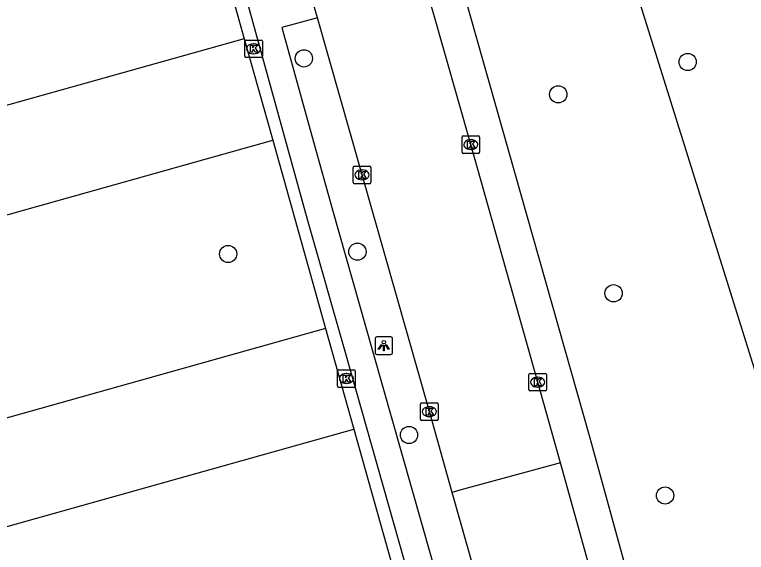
# Model space of a CAD drawing. Extents: x 159689 to 160786, y 387323 to 388339.
# Drawn here: x 159820.07 to 159861.62, y 387906.93 to 387937.49 of the extents above; entities that cross this region are included whole.
import ezdxf

# ---------------------------------------------------------------- set-up
doc = ezdxf.new("R2010")
doc.units = 0
for name, color, linetype in [('IMGEO_Boom', 7, 'Continuous'), ('IMGEO_Groenvoorziening', 7, 'Continuous'), ('IMGEO_Kolk', 7, 'Continuous'), ('IMGEO_Lichtpunt', 7, 'Continuous'), ('IMGEO_Parkeervlak_open', 7, 'Continuous'), ('IMGEO_Rijbaan_lokaal_gesloten', 7, 'Continuous'), ('IMGEO_Rijbaan_lokaal_open', 7, 'Continuous'), ('IMGEO_Voetpad_open', 7, 'Continuous')]:
    doc.layers.add(name, color=color, linetype=linetype)

msp = doc.modelspace()

# ---------------------------------------------------------------- linework, layer by layer
at = {"layer": 'IMGEO_Boom'}
for centre in [(159836.492, 387935.002), (159858.288, 387934.801), (159850.939, 387932.959), (159832.193, 387923.889), (159839.533, 387924.016), (159854.081, 387921.655), (159842.464, 387913.602), (159857.006, 387910.162)]:
    msp.add_circle(centre, 0.489, dxfattribs=at)
at = {"layer": 'IMGEO_Groenvoorziening'}
msp.add_lwpolyline([(159853.146, 387945.899), (159869.919, 387892.256), (159882.464, 387897.134)], dxfattribs=at)
at = {"layer": 'IMGEO_Kolk'}
for p, q in [((159833.139, 387935.121), (159833.139, 387935.973)), ((159833.214, 387936.047), (159834.066, 387936.047)), ((159834.14, 387935.973), (159834.14, 387935.121)), ((159833.627, 387935.827), (159833.652, 387935.827)), ((159834.066, 387935.047), (159833.214, 387935.047)), ((159833.65, 387935.267), (159833.625, 387935.267)), ((159845.473, 387929.678), (159845.473, 387930.53)), ((159845.548, 387930.604), (159846.4, 387930.604)), ((159846.474, 387930.53), (159846.474, 387929.678)), ((159845.961, 387930.384), (159845.986, 387930.384)), ((159845.984, 387929.824), (159845.959, 387929.824)), ((159846.4, 387929.604), (159845.548, 387929.604)), ((159839.293, 387927.957), (159839.293, 387928.809)), ((159839.368, 387928.883), (159840.22, 387928.883)), ((159840.294, 387928.809), (159840.294, 387927.957)), ((159839.781, 387928.663), (159839.806, 387928.663)), ((159839.804, 387928.103), (159839.779, 387928.103)), ((159840.22, 387927.883), (159839.368, 387927.883)), ((159838.406, 387916.382), (159838.406, 387917.234)), ((159838.481, 387917.308), (159839.333, 387917.308)), ((159839.407, 387917.234), (159839.407, 387916.382)), ((159838.894, 387917.088), (159838.919, 387917.088)), ((159849.269, 387916.177), (159849.269, 387917.029)), ((159849.344, 387917.103), (159850.196, 387917.103)), ((159849.757, 387916.883), (159849.782, 387916.883)), ((159850.27, 387917.029), (159850.27, 387916.177)), ((159838.917, 387916.528), (159838.892, 387916.528)), ((159839.333, 387916.308), (159838.481, 387916.308)), ((159850.196, 387916.103), (159849.344, 387916.103)), ((159849.78, 387916.323), (159849.755, 387916.323)), ((159843.117, 387914.503), (159843.117, 387915.355)), ((159843.192, 387915.429), (159844.044, 387915.429)), ((159843.605, 387915.209), (159843.63, 387915.209)), ((159844.118, 387915.355), (159844.118, 387914.503)), ((159844.044, 387914.429), (159843.192, 387914.429)), ((159843.628, 387914.649), (159843.603, 387914.649))]:
    msp.add_line(p, q, dxfattribs=at)
for points in [[(159833.139, 387935.121), (159833.139, 387935.973)], [(159833.214, 387936.047), (159834.066, 387936.047)], [(159834.14, 387935.973), (159834.14, 387935.121)], [(159833.46, 387935.747), (159833.583, 387935.747), (159833.583, 387935.596), (159833.713, 387935.747), (159833.877, 387935.747), (159833.731, 387935.596), (159833.884, 387935.347), (159833.732, 387935.347), (159833.647, 387935.511), (159833.583, 387935.444), (159833.583, 387935.347), (159833.46, 387935.347), (159833.46, 387935.747)], [(159834.066, 387935.047), (159833.214, 387935.047)], [(159845.473, 387929.678), (159845.473, 387930.53)], [(159845.548, 387930.604), (159846.4, 387930.604)], [(159846.474, 387930.53), (159846.474, 387929.678)], [(159845.794, 387930.304), (159845.917, 387930.304), (159845.917, 387930.153), (159846.047, 387930.304), (159846.211, 387930.304), (159846.065, 387930.153), (159846.218, 387929.904), (159846.066, 387929.904), (159845.981, 387930.068), (159845.917, 387930.001), (159845.917, 387929.904), (159845.794, 387929.904), (159845.794, 387930.304)], [(159846.4, 387929.604), (159845.548, 387929.604)], [(159839.293, 387927.957), (159839.293, 387928.809)], [(159839.368, 387928.883), (159840.22, 387928.883)], [(159840.294, 387928.809), (159840.294, 387927.957)], [(159839.614, 387928.583), (159839.737, 387928.583), (159839.737, 387928.432), (159839.867, 387928.583), (159840.031, 387928.583), (159839.885, 387928.432), (159840.038, 387928.183), (159839.886, 387928.183), (159839.801, 387928.347), (159839.737, 387928.28), (159839.737, 387928.183), (159839.614, 387928.183), (159839.614, 387928.583)], [(159840.22, 387927.883), (159839.368, 387927.883)], [(159838.406, 387916.382), (159838.406, 387917.234)], [(159838.481, 387917.308), (159839.333, 387917.308)], [(159839.407, 387917.234), (159839.407, 387916.382)], [(159838.727, 387917.008), (159838.85, 387917.008), (159838.85, 387916.857), (159838.98, 387917.008), (159839.144, 387917.008), (159838.998, 387916.857), (159839.151, 387916.608), (159838.999, 387916.608), (159838.914, 387916.772), (159838.85, 387916.705), (159838.85, 387916.608), (159838.727, 387916.608), (159838.727, 387917.008)], [(159849.269, 387916.177), (159849.269, 387917.029)], [(159849.344, 387917.103), (159850.196, 387917.103)], [(159849.59, 387916.803), (159849.713, 387916.803), (159849.713, 387916.652), (159849.843, 387916.803), (159850.007, 387916.803), (159849.861, 387916.652), (159850.014, 387916.403), (159849.862, 387916.403), (159849.777, 387916.567), (159849.713, 387916.5), (159849.713, 387916.403), (159849.59, 387916.403), (159849.59, 387916.803)], [(159850.27, 387917.029), (159850.27, 387916.177)], [(159839.333, 387916.308), (159838.481, 387916.308)], [(159850.196, 387916.103), (159849.344, 387916.103)], [(159843.117, 387914.503), (159843.117, 387915.355)], [(159843.192, 387915.429), (159844.044, 387915.429)], [(159843.438, 387915.129), (159843.561, 387915.129), (159843.561, 387914.978), (159843.691, 387915.129), (159843.855, 387915.129), (159843.709, 387914.978), (159843.862, 387914.729), (159843.71, 387914.729), (159843.625, 387914.893), (159843.561, 387914.826), (159843.561, 387914.729), (159843.438, 387914.729), (159843.438, 387915.129)], [(159844.118, 387915.355), (159844.118, 387914.503)], [(159844.044, 387914.429), (159843.192, 387914.429)]]:
    msp.add_lwpolyline(points, dxfattribs=at)
for centre, start, end in [((159833.216, 387935.971), 91.552, 178.448), ((159833.216, 387935.971), 91.552, 178.448), ((159834.064, 387935.971), 1.552, 88.448), ((159834.064, 387935.971), 1.552, 88.448), ((159833.216, 387935.123), 181.552, 268.448), ((159833.216, 387935.123), 181.552, 268.448), ((159834.064, 387935.123), 271.552, 358.448), ((159834.064, 387935.123), 271.552, 358.448), ((159845.55, 387930.528), 91.552, 178.448), ((159845.55, 387930.528), 91.552, 178.448), ((159846.398, 387930.528), 1.552, 88.448), ((159846.398, 387930.528), 1.552, 88.448), ((159845.55, 387929.68), 181.552, 268.448), ((159845.55, 387929.68), 181.552, 268.448), ((159846.398, 387929.68), 271.552, 358.448), ((159846.398, 387929.68), 271.552, 358.448), ((159839.37, 387928.807), 91.552, 178.448), ((159839.37, 387928.807), 91.552, 178.448), ((159840.218, 387928.807), 1.552, 88.448), ((159840.218, 387928.807), 1.552, 88.448), ((159839.37, 387927.959), 181.552, 268.448), ((159839.37, 387927.959), 181.552, 268.448), ((159840.218, 387927.959), 271.552, 358.448), ((159840.218, 387927.959), 271.552, 358.448), ((159838.483, 387917.232), 91.552, 178.448), ((159838.483, 387917.232), 91.552, 178.448), ((159839.331, 387917.232), 1.552, 88.448), ((159839.331, 387917.232), 1.552, 88.448), ((159849.346, 387917.027), 91.552, 178.448), ((159849.346, 387917.027), 91.552, 178.448), ((159850.194, 387917.027), 1.552, 88.448), ((159850.194, 387917.027), 1.552, 88.448), ((159838.483, 387916.384), 181.552, 268.448), ((159838.483, 387916.384), 181.552, 268.448), ((159839.331, 387916.384), 271.552, 358.448), ((159839.331, 387916.384), 271.552, 358.448), ((159849.346, 387916.179), 181.552, 268.448), ((159849.346, 387916.179), 181.552, 268.448), ((159850.194, 387916.179), 271.552, 358.448), ((159850.194, 387916.179), 271.552, 358.448), ((159843.194, 387915.353), 91.552, 178.448), ((159843.194, 387915.353), 91.552, 178.448), ((159844.042, 387915.353), 1.552, 88.448), ((159844.042, 387915.353), 1.552, 88.448), ((159843.194, 387914.505), 181.552, 268.448), ((159843.194, 387914.505), 181.552, 268.448), ((159844.042, 387914.505), 271.552, 358.448), ((159844.042, 387914.505), 271.552, 358.448)]:
    msp.add_arc(centre, 0.0765, start, end, dxfattribs=at)
for centre, major_axis, ratio, start_param, end_param in [((159833.626, 387935.547), (-0.387, 0.002), 0.722429, 4.712389, 7.853982), ((159833.651, 387935.547), (-0.39, 0.002), 0.717154, 1.570796, 4.712389), ((159845.96, 387930.104), (-0.387, 0.002), 0.722429, 4.712389, 7.853982), ((159845.985, 387930.104), (-0.39, 0.002), 0.717154, 1.570796, 4.712389), ((159839.78, 387928.383), (-0.387, 0.002), 0.722429, 4.712389, 7.853982), ((159839.805, 387928.383), (-0.39, 0.002), 0.717154, 1.570796, 4.712389), ((159838.893, 387916.808), (-0.387, 0.002), 0.722429, 4.712389, 7.853982), ((159838.918, 387916.808), (-0.39, 0.002), 0.717154, 1.570796, 4.712389), ((159849.756, 387916.603), (-0.387, 0.002), 0.722429, 4.712389, 7.853982), ((159849.781, 387916.603), (-0.39, 0.002), 0.717154, 1.570796, 4.712389), ((159843.604, 387914.929), (-0.387, 0.002), 0.722429, 4.712389, 7.853982), ((159843.629, 387914.929), (-0.39, 0.002), 0.717154, 1.570796, 4.712389)]:
    msp.add_ellipse(centre, major_axis=major_axis, ratio=ratio, start_param=start_param, end_param=end_param, dxfattribs=at)
at = {"layer": 'IMGEO_Lichtpunt'}
for p, q in [((159840.533, 387919.08), (159840.533, 387918.273)), ((159840.533, 387919.08), (159840.533, 387918.273)), ((159841.435, 387919.175), (159840.627, 387919.175)), ((159841.435, 387919.175), (159840.627, 387919.175)), ((159841.529, 387918.273), (159841.529, 387919.08)), ((159841.529, 387918.273), (159841.529, 387919.08)), ((159840.627, 387918.179), (159841.435, 387918.179)), ((159840.627, 387918.179), (159841.435, 387918.179))]:
    msp.add_line(p, q, dxfattribs=at)
for points in [[(159840.907, 387918.744), (159840.946, 387918.716), (159840.758, 387918.454), (159840.72, 387918.481), (159840.907, 387918.744)], [(159841.009, 387918.696), (159841.056, 387918.696), (159841.056, 387918.374), (159841.009, 387918.374), (159841.009, 387918.696)], [(159841.119, 387918.716), (159841.157, 387918.743), (159841.344, 387918.481), (159841.305, 387918.453), (159841.119, 387918.716)]]:
    msp.add_lwpolyline(points, dxfattribs=at)
msp.add_circle((159841.032, 387918.878), 0.0994, dxfattribs=at)
for centre, start, end in [((159840.627, 387919.08), 90, 180), ((159840.627, 387919.08), 90, 180), ((159841.435, 387919.08), 0, 90), ((159841.435, 387919.08), 0, 90), ((159840.627, 387918.273), 180, 270), ((159840.627, 387918.273), 180, 270), ((159841.435, 387918.273), 270, 0), ((159841.435, 387918.273), 270, 360)]:
    msp.add_arc(centre, 0.0946, start, end, dxfattribs=at)
at = {"layer": 'IMGEO_Parkeervlak_open'}
for points in [[(159830.103, 387946.826), (159833.107, 387936.115)], [(159844.853, 387941.242), (159852.737, 387913.432), (159854.969, 387905.306), (159858.066, 387894.306)], [(159834.725, 387930.348), (159837.727, 387919.646)], [(159839.332, 387913.925), (159842.352, 387903.159)]]:
    msp.add_lwpolyline(points, dxfattribs=at)
at = {"layer": 'IMGEO_Rijbaan_lokaal_gesloten'}
for points in [[(159851.063, 387912.019), (159849.77, 387916.603), (159845.974, 387930.104), (159843.795, 387937.765), (159843.73, 387937.996), (159842.932, 387940.627)], [(159837.264, 387937.298), (159836.852, 387938.769)], [(159844.918, 387910.333), (159843.618, 387914.929), (159837.264, 387937.298)]]:
    msp.add_lwpolyline(points, dxfattribs=at)
at = {"layer": 'IMGEO_Rijbaan_lokaal_open'}
for points in [[(159833.107, 387936.115), (159811.326, 387930.006)], [(159833.107, 387936.115), (159834.725, 387930.348)], [(159812.935, 387924.236), (159834.725, 387930.348)], [(159837.727, 387919.646), (159815.922, 387913.529)], [(159837.727, 387919.646), (159839.332, 387913.925)], [(159817.518, 387907.806), (159839.332, 387913.925)], [(159851.063, 387912.019), (159845.351, 387910.462), (159844.918, 387910.333)], [(159852.663, 387906.29), (159851.063, 387912.019)], [(159846.549, 387904.586), (159844.918, 387910.333)]]:
    msp.add_lwpolyline(points, dxfattribs=at)
at = {"layer": 'IMGEO_Voetpad_open'}
for points in [[(159846.152, 387892.519), (159838.879, 387918.217), (159836.706, 387925.856), (159834.423, 387934.064), (159827.812, 387958.075)], [(159837.264, 387937.298), (159835.249, 387936.75), (159837.032, 387930.26), (159838.11, 387926.405), (159840.393, 387918.388), (159848.142, 387891.062), (159849.179, 387891.393), (159849.193, 387891.28)]]:
    msp.add_lwpolyline(points, dxfattribs=at)

doc.saveas('drawing.dxf')
